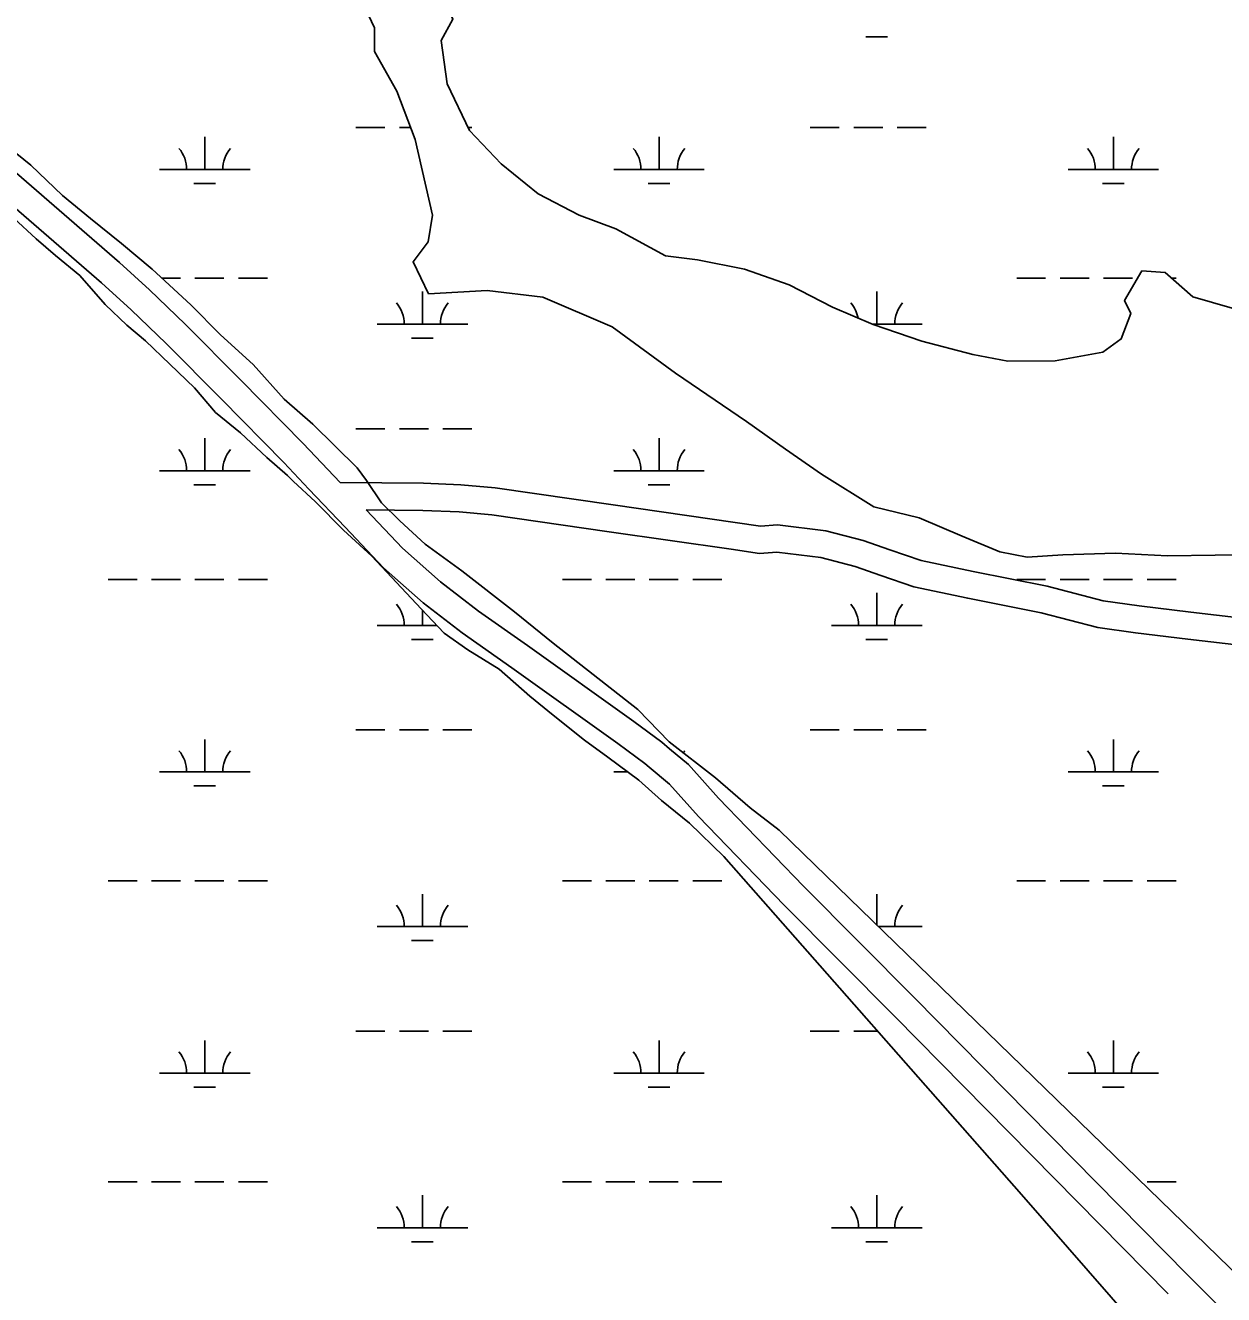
# Model space of a CAD drawing. Extents: x 3161564 to 3199464, y 849354 to 874788.
# Drawn here: x 3193018 to 3194342, y 868571 to 869973 of the extents above; entities that cross this region are included whole.
import ezdxf

# ---------------------------------------------------------------- set-up
doc = ezdxf.new("R2010")
doc.units = 0
for name, color, linetype in [('V-ROAD-CNTR', 7, 'Continuous'), ('V-SITE-VEGE', 7, 'Continuous'), ('V-TOPO-SHOR', 7, 'Continuous'), ('V-WETL-SWMP', 7, 'Continuous')]:
    doc.layers.add(name, color=color, linetype=linetype)

msp = doc.modelspace()

# ---------------------------------------------------------------- linework, layer by layer
at = {"layer": 'V-ROAD-CNTR'}
for points in [[(3192809.5, 869976.7), (3192898.6, 869905.2), (3192939.1, 869869.1), (3192988.6, 869826.5), (3193122.4, 869711), (3193155.7, 869680.7), (3193195, 869642.9), (3193256.4, 869581.1), (3193325.5, 869511), (3193366.3, 869467.9)], [(3192785, 869957.9), (3192879.3, 869882.3), (3192919.4, 869846.5), (3192969.1, 869803.8), (3193102.5, 869688.6), (3193135.2, 869658.8), (3193174, 869621.5), (3193235.1, 869560), (3193304, 869490.1), (3193331.7, 869460.8)], [(3194413.2, 869312.2), (3194306.1, 869324.8), (3194248.8, 869331.7), (3194209.2, 869337.3), (3194147.3, 869353.4), (3194065.6, 869369.6), (3194008.1, 869381.8), (3193973.4, 869393.7), (3193943.9, 869404.1), (3193902.7, 869414.6), (3193849.4, 869421.3), (3193830.4, 869419.7), (3193802.6, 869424), (3193667.7, 869443.4), (3193537.4, 869462), (3193499.6, 869465.5), (3193458.3, 869467.2), (3193366.3, 869467.9)], [(3193331.7, 869460.8), (3193371.8, 869418.5)], [(3194410.5, 869282.3), (3194302.5, 869295), (3194244.9, 869302), (3194203.4, 869307.9), (3194140.7, 869324.2), (3194059.6, 869340.2), (3194000.1, 869352.8), (3193963.5, 869365.3), (3193935.2, 869375.4), (3193897.1, 869385.1), (3193848.7, 869391.1), (3193829.3, 869389.6), (3193798.1, 869394.4), (3193663.4, 869413.7), (3193533.9, 869432.2), (3193497.7, 869435.5), (3193457.5, 869437.2), (3193394.9, 869437.7)], [(3193394.9, 869437.7), (3193435, 869395.4), (3193477, 869358.4), (3193518.9, 869325.9), (3193573.2, 869287.9), (3193690.6, 869204.2), (3193721.5, 869181.1), (3193730.2, 869173.8)], [(3193371.8, 869418.5), (3193414.1, 869373.8), (3193457.9, 869335.2), (3193501.1, 869301.8), (3193555.9, 869263.4), (3193672.9, 869179.9), (3193702.9, 869157.5), (3193707.5, 869153.7)], [(3193730.2, 869173.8), (3193751.1, 869156.4), (3193784, 869119.4), (3193878.2, 869022.2), (3194000.7, 868898.9), (3194302.3, 868593)], [(3193707.5, 869153.7), (3193730.2, 869134.8), (3193762, 869099), (3193856.8, 869001.2), (3193979.3, 868877.8), (3194281.1, 868571.8)], [(3194302.3, 868593), (3194321.3, 868573.8), (3194369.3, 868525.5), (3194413, 868477.4), (3194456.5, 868427.6), (3194499.7, 868374.7), (3194547, 868319.3), (3194610.3, 868250.3), (3194658.1, 868207.7), (3194683.5, 868190.2), (3194736.7, 868157.9), (3194767.6, 868138.1), (3194796.6, 868128.5), (3194883.3, 868101.8), (3194961.1, 868069), (3195015.1, 868049.3), (3195060.4, 868031.7), (3195110, 868011.3), (3195154.3, 867987.6)]]:
    msp.add_lwpolyline(points, dxfattribs=at)
at = {"layer": 'V-SITE-VEGE'}
for p, q in [((3193404.3, 869970.3), (3193393.9, 869992)), ((3193404.1, 869944), (3193404.3, 869970.3)), ((3193428.7, 869900.3), (3193404.1, 869944)), ((3193449, 869846.8), (3193428.7, 869900.3)), ((3193468.3, 869763.4), (3193449, 869846.8)), ((3193463.4, 869733.8), (3193468.3, 869763.4)), ((3193446.8, 869711.7), (3193463.4, 869733.8)), ((3193463.8, 869676.5), (3193446.8, 869711.7)), ((3193528.7, 869680.1), (3193463.8, 869676.5)), ((3193590.1, 869672.7), (3193528.7, 869680.1)), ((3193666.6, 869639.8), (3193590.1, 869672.7)), ((3193736.6, 869588.9), (3193666.6, 869639.8)), ((3193815.2, 869535.4), (3193736.6, 869588.9)), ((3193858.3, 869504.9), (3193815.2, 869535.4)), ((3193897.9, 869477.4), (3193858.3, 869504.9)), ((3193955.6, 869441.2), (3193897.9, 869477.4)), ((3194006, 869429), (3193955.6, 869441.2)), ((3194053.3, 869408.7), (3194006, 869429)), ((3194094.9, 869391.6), (3194053.3, 869408.7)), ((3194125.3, 869385.4), (3194094.9, 869391.6)), ((3194164.4, 869388), (3194125.3, 869385.4)), ((3194222.9, 869390), (3194164.4, 869388)), ((3194280.1, 869386.9), (3194222.9, 869390)), ((3194332.8, 869387.9), (3194280.1, 869386.9)), ((3194379.3, 869388.1), (3194332.8, 869387.9))]:
    msp.add_line(p, q, dxfattribs=at)
msp.add_lwpolyline([(3193490.7, 869979.7), (3193477.9, 869956.2), (3193484.3, 869908.5), (3193509.1, 869856.8), (3193543.9, 869820.1), (3193584.9, 869786.7), (3193630.3, 869763.3), (3193670.6, 869748.3), (3193725.6, 869718.2), (3193760.9, 869713.9), (3193813, 869703.7), (3193862.3, 869686.4), (3193910, 869661.8), (3193955.1, 869642.6), (3194008.8, 869624.3), (3194065.3, 869609.5), (3194103.7, 869602.1), (3194156, 869602.4), (3194208.6, 869612), (3194228.9, 869626.7), (3194239.7, 869654.7), (3194232.8, 869669), (3194251.9, 869701.8), (3194277.6, 869699.8), (3194308.3, 869673.1), (3194351.6, 869660.5)], dxfattribs=at)
at = {"layer": 'V-TOPO-SHOR'}
for points in [[(3193404.3, 869970.3), (3193393.9, 869992), (3193376.7, 870007.7), (3193359.5, 870019.6), (3193337.9, 870028.6), (3193319.4, 870032.7), (3193301.2, 870040.2), (3193285.5, 870053.6), (3193260.7, 870065.7)], [(3193416, 869989.5), (3193451.9, 869987.1), (3193477.9, 870007.1), (3193490.7, 869979.7), (3193477.8, 869956.2), (3193484.3, 869908.5), (3193509.1, 869856.8), (3193543.9, 869820.1), (3193584.9, 869786.7), (3193630.3, 869763.3), (3193670.6, 869748.3), (3193725.6, 869718.2)], [(3193404.3, 869970.3), (3193404.1, 869944), (3193428.7, 869900.3), (3193449, 869846.8), (3193468.3, 869763.4), (3193463.4, 869733.8), (3193446.8, 869711.7), (3193463.8, 869676.5), (3193528.7, 869680.1), (3193590.1, 869672.7)], [(3194308.3, 869673.1), (3194351.6, 869660.5), (3194400.2, 869671.8), (3194460, 869694.5), (3194493.3, 869717), (3194526.1, 869745.9), (3194564.4, 869749), (3194622.9, 869744.6)], [(3193725.6, 869718.2), (3193760.9, 869713.9), (3193813, 869703.7), (3193862.3, 869686.4), (3193910, 869661.8), (3193955.1, 869642.6), (3194008.8, 869624.3), (3194065.3, 869609.5), (3194103.7, 869602.1), (3194156, 869602.4), (3194208.6, 869612), (3194228.9, 869626.7), (3194239.7, 869654.7), (3194232.8, 869669), (3194251.9, 869701.8), (3194277.6, 869699.8), (3194308.3, 869673.1)], [(3193590.1, 869672.7), (3193666.6, 869639.8), (3193736.6, 869588.9), (3193815.2, 869535.4), (3193858.3, 869504.9)], [(3193858.3, 869504.9), (3193897.9, 869477.4), (3193955.6, 869441.2), (3194006, 869429), (3194053.3, 869408.7), (3194094.9, 869391.6), (3194125.3, 869385.4), (3194164.4, 869388)], [(3194563.6, 869407.4), (3194518.6, 869405.3), (3194474.6, 869394.7), (3194445.1, 869385.3), (3194379.3, 869388.1), (3194332.8, 869387.9), (3194280.1, 869386.9), (3194222.9, 869390), (3194164.4, 869388)]]:
    msp.add_lwpolyline(points, dxfattribs=at)
at = {"layer": 'V-WETL-SWMP'}
for p, q in [((3193404.3, 869970.3), (3193393.9, 869992)), ((3193490.7, 869979.7), (3193477.8, 869956.2)), ((3193404.1, 869944), (3193404.3, 869970.3)), ((3193947, 869960.1), (3193971, 869960.1)), ((3193428.7, 869900.3), (3193404.1, 869944)), ((3193477.8, 869956.2), (3193484.3, 869908.5)), ((3193484.3, 869908.5), (3193509.1, 869856.8)), ((3193449, 869846.8), (3193428.7, 869900.3)), ((3193383.7, 869860.1), (3193415.7, 869860.1)), ((3193431.7, 869860.1), (3193444, 869860.1)), ((3193507.5, 869860.1), (3193511.7, 869860.1)), ((3193885.6, 869860.1), (3193917.6, 869860.1)), ((3193933.6, 869860.1), (3193965.6, 869860.1)), ((3193981.6, 869860.1), (3194013.6, 869860.1)), ((3192987.3, 869848.2), (3193024.4, 869818.6)), ((3193216.6, 869813.7), (3193216.6, 869849.7)), ((3193468.3, 869763.4), (3193449, 869846.8)), ((3193509.1, 869856.8), (3193543.9, 869820.1)), ((3193718.5, 869813.7), (3193718.5, 869849.7)), ((3194220.4, 869813.7), (3194220.4, 869849.7)), ((3193024.4, 869818.6), (3193059.3, 869785.2)), ((3193543.9, 869820.1), (3193584.9, 869786.7)), ((3193166.6, 869813.7), (3193266.6, 869813.7)), ((3193668.5, 869813.7), (3193768.5, 869813.7)), ((3194170.4, 869813.7), (3194270.4, 869813.7)), ((3193204.6, 869798.2), (3193228.6, 869798.2)), ((3193706.5, 869798.2), (3193730.5, 869798.2)), ((3194208.4, 869798.2), (3194232.4, 869798.2)), ((3193059.3, 869785.2), (3193090.3, 869759.8)), ((3193584.9, 869786.7), (3193630.3, 869763.3)), ((3193463.4, 869733.8), (3193468.3, 869763.4)), ((3193630.3, 869763.3), (3193670.6, 869748.3)), ((3193030.3, 869737.3), (3193005.8, 869759.9)), ((3193090.3, 869759.8), (3193124.6, 869732.1)), ((3193670.6, 869748.3), (3193725.6, 869718.2)), ((3193051.9, 869718.8), (3193030.3, 869737.3)), ((3193446.8, 869711.7), (3193463.4, 869733.8)), ((3193124.6, 869732.1), (3193158.4, 869703.6)), ((3193078.7, 869696.8), (3193051.9, 869718.8)), ((3193463.8, 869676.5), (3193446.8, 869711.7)), ((3193725.6, 869718.2), (3193760.9, 869713.9)), ((3193760.9, 869713.9), (3193813, 869703.7)), ((3193106.5, 869664.6), (3193078.7, 869696.8)), ((3193158.4, 869703.6), (3193201.3, 869664.2)), ((3193169.3, 869693.6), (3193189.8, 869693.6)), ((3193205.8, 869693.6), (3193237.8, 869693.6)), ((3193253.8, 869693.6), (3193285.8, 869693.6)), ((3193813, 869703.7), (3193862.3, 869686.4)), ((3194113.6, 869693.6), (3194145.6, 869693.6)), ((3194161.6, 869693.6), (3194193.6, 869693.6)), ((3194209.6, 869693.6), (3194241.6, 869693.6)), ((3194232.8, 869669), (3194251.9, 869701.8)), ((3194251.9, 869701.8), (3194277.6, 869699.8)), ((3194277.6, 869699.8), (3194308.3, 869673.1)), ((3194284.7, 869693.6), (3194289.6, 869693.6)), ((3193457.1, 869642.9), (3193457.1, 869678.9)), ((3193528.7, 869680.1), (3193463.8, 869676.5)), ((3193590.1, 869672.7), (3193528.7, 869680.1)), ((3193862.3, 869686.4), (3193910, 869661.8)), ((3193959, 869642.9), (3193959, 869678.9)), ((3193130.4, 869641.7), (3193106.5, 869664.6)), ((3193201.3, 869664.2), (3193234, 869631.1)), ((3193666.6, 869639.8), (3193590.1, 869672.7)), ((3194239.7, 869654.7), (3194232.8, 869669)), ((3194308.3, 869673.1), (3194351.6, 869660.5)), ((3193910, 869661.8), (3193955.1, 869642.6)), ((3194228.9, 869626.7), (3194239.7, 869654.7)), ((3193151, 869624.4), (3193130.4, 869641.7)), ((3193407.1, 869642.9), (3193507.1, 869642.9)), ((3193736.6, 869588.9), (3193666.6, 869639.8)), ((3193954.5, 869642.9), (3194009, 869642.9)), ((3193955.1, 869642.6), (3194008.8, 869624.3)), ((3193177.9, 869598.8), (3193151, 869624.4)), ((3193234, 869631.1), (3193270.1, 869598.4)), ((3193445.1, 869627.4), (3193469.1, 869627.4)), ((3194008.8, 869624.3), (3194065.3, 869609.5)), ((3194208.6, 869612), (3194228.9, 869626.7)), ((3194065.3, 869609.5), (3194103.7, 869602.1)), ((3194156, 869602.4), (3194208.6, 869612)), ((3193205.4, 869572.6), (3193177.9, 869598.8)), ((3193270.1, 869598.4), (3193304.5, 869560.2)), ((3194103.7, 869602.1), (3194156, 869602.4)), ((3193815.2, 869535.4), (3193736.6, 869588.9)), ((3193228.4, 869545.3), (3193205.4, 869572.6)), ((3193304.5, 869560.2), (3193336.1, 869532.3)), ((3193256, 869522.7), (3193228.4, 869545.3)), ((3193285.2, 869495.7), (3193256, 869522.7)), ((3193336.1, 869532.3), (3193384.9, 869484.3)), ((3193383.7, 869527.4), (3193415.7, 869527.4)), ((3193431.7, 869527.4), (3193463.7, 869527.4)), ((3193479.7, 869527.4), (3193511.7, 869527.4)), ((3193858.3, 869504.9), (3193815.2, 869535.4)), ((3193216.6, 869481), (3193216.6, 869517)), ((3193718.5, 869481), (3193718.5, 869517)), ((3193308.2, 869475.9), (3193285.2, 869495.7)), ((3193897.9, 869477.4), (3193858.3, 869504.9)), ((3193166.6, 869481), (3193266.6, 869481)), ((3193384.9, 869484.3), (3193395.3, 869470.4)), ((3193668.5, 869481), (3193768.5, 869481)), ((3193314.3, 869469.6), (3193308.2, 869475.9)), ((3193338.9, 869446.5), (3193314.3, 869469.6)), ((3193395.3, 869470.4), (3193412, 869445.4)), ((3193955.6, 869441.2), (3193897.9, 869477.4)), ((3193204.6, 869465.6), (3193228.6, 869465.6)), ((3193706.5, 869465.6), (3193730.5, 869465.6)), ((3193369.9, 869415.3), (3193338.9, 869446.5)), ((3193412, 869445.4), (3193432.3, 869425.5)), ((3194006, 869429), (3193955.6, 869441.2)), ((3193432.3, 869425.5), (3193460.2, 869400)), ((3194053.3, 869408.7), (3194006, 869429)), ((3193401.2, 869386.5), (3193369.9, 869415.3)), ((3193460.2, 869400), (3193500.5, 869370.3)), ((3194094.9, 869391.6), (3194053.3, 869408.7)), ((3193455.7, 869328.3), (3193401.2, 869386.5)), ((3194125.3, 869385.4), (3194094.9, 869391.6)), ((3194164.4, 869388), (3194125.3, 869385.4)), ((3194222.9, 869390), (3194164.4, 869388)), ((3194280.1, 869386.9), (3194222.9, 869390)), ((3194332.8, 869387.9), (3194280.1, 869386.9)), ((3194379.3, 869388.1), (3194332.8, 869387.9)), ((3193500.5, 869370.3), (3193558.8, 869325.3)), ((3193109.8, 869360.9), (3193141.8, 869360.9)), ((3193157.8, 869360.9), (3193189.8, 869360.9)), ((3193205.8, 869360.9), (3193237.8, 869360.9)), ((3193253.8, 869360.9), (3193285.8, 869360.9)), ((3193611.7, 869360.9), (3193643.7, 869360.9)), ((3193659.7, 869360.9), (3193691.7, 869360.9)), ((3193707.7, 869360.9), (3193739.7, 869360.9)), ((3193755.7, 869360.9), (3193787.7, 869360.9)), ((3194113.6, 869360.9), (3194145.6, 869360.9)), ((3194161.6, 869360.9), (3194193.6, 869360.9)), ((3194209.6, 869360.9), (3194241.6, 869360.9)), ((3194257.6, 869360.9), (3194289.6, 869360.9)), ((3193959, 869310.2), (3193959, 869346.2)), ((3193481.1, 869301.6), (3193455.7, 869328.3)), ((3193457.1, 869310.2), (3193457.1, 869326.9)), ((3193558.8, 869325.3), (3193601.7, 869290.6)), ((3193407.1, 869310.2), (3193472.9, 869310.2)), ((3193507.4, 869283.3), (3193481.1, 869301.6)), ((3193909, 869310.2), (3194009, 869310.2)), ((3193445.1, 869294.7), (3193469.1, 869294.7)), ((3193601.7, 869290.6), (3193645.6, 869256)), ((3193947, 869294.7), (3193971, 869294.7)), ((3193541.8, 869262), (3193507.4, 869283.3)), ((3193575.7, 869231.9), (3193541.8, 869262)), ((3193645.6, 869256), (3193695.1, 869217.3)), ((3193601.7, 869211), (3193575.7, 869231.9)), ((3193695.1, 869217.3), (3193729.5, 869181.5)), ((3193636.1, 869183.5), (3193601.7, 869211)), ((3193383.7, 869194.7), (3193415.7, 869194.7)), ((3193431.7, 869194.7), (3193463.7, 869194.7)), ((3193479.7, 869194.7), (3193511.7, 869194.7)), ((3193885.6, 869194.7), (3193917.6, 869194.7)), ((3193933.6, 869194.7), (3193965.6, 869194.7)), ((3193981.6, 869194.7), (3194013.6, 869194.7)), ((3193216.6, 869148.3), (3193216.6, 869184.3)), ((3193662, 869164.7), (3193636.1, 869183.5)), ((3193729.5, 869181.5), (3193780.9, 869141.9)), ((3194220.4, 869148.3), (3194220.4, 869184.3)), ((3193696, 869139.4), (3193662, 869164.7)), ((3193166.6, 869148.3), (3193266.6, 869148.3)), ((3193668.5, 869148.3), (3193684, 869148.3)), ((3194170.4, 869148.3), (3194270.4, 869148.3)), ((3193204.6, 869132.9), (3193228.6, 869132.9)), ((3193721.3, 869116.9), (3193696, 869139.4)), ((3193780.9, 869141.9), (3193819, 869108.8)), ((3194208.4, 869132.9), (3194232.4, 869132.9)), ((3193752.1, 869091.6), (3193721.3, 869116.9)), ((3193819, 869108.8), (3193851.2, 869084)), ((3193789.9, 869054.9), (3193752.1, 869091.6)), ((3193851.2, 869084), (3193877.6, 869058.1)), ((3194119, 868681.5), (3193789.9, 869054.9)), ((3193877.6, 869058.1), (3194533.5, 868421.4)), ((3193109.8, 869028.2), (3193141.8, 869028.2)), ((3193157.8, 869028.2), (3193189.8, 869028.2)), ((3193205.8, 869028.2), (3193237.8, 869028.2)), ((3193253.8, 869028.2), (3193285.8, 869028.2)), ((3193611.7, 869028.2), (3193643.7, 869028.2)), ((3193659.7, 869028.2), (3193691.7, 869028.2)), ((3193707.7, 869028.2), (3193739.7, 869028.2)), ((3193755.7, 869028.2), (3193787.7, 869028.2)), ((3194113.6, 869028.2), (3194145.6, 869028.2)), ((3194161.6, 869028.2), (3194193.6, 869028.2)), ((3194209.6, 869028.2), (3194241.6, 869028.2)), ((3194257.6, 869028.2), (3194289.6, 869028.2)), ((3193457.1, 868977.5), (3193457.1, 869013.5)), ((3193959, 868979.1), (3193959, 869013.5)), ((3193407.1, 868977.5), (3193507.1, 868977.5)), ((3193960.6, 868977.5), (3194009, 868977.5)), ((3193445.1, 868962.1), (3193469.1, 868962.1)), ((3193216.6, 868815.6), (3193216.6, 868851.6)), ((3193383.7, 868862.1), (3193415.7, 868862.1)), ((3193431.7, 868862.1), (3193463.7, 868862.1)), ((3193479.7, 868862.1), (3193511.7, 868862.1)), ((3193718.5, 868815.6), (3193718.5, 868851.6)), ((3193885.6, 868862.1), (3193917.6, 868862.1)), ((3193933.6, 868862.1), (3193959.9, 868862.1)), ((3194220.4, 868815.6), (3194220.4, 868851.6)), ((3193166.6, 868815.6), (3193266.6, 868815.6)), ((3193668.5, 868815.6), (3193768.5, 868815.6)), ((3194170.4, 868815.6), (3194270.4, 868815.6)), ((3193204.6, 868800.2), (3193228.6, 868800.2)), ((3193706.5, 868800.2), (3193730.5, 868800.2)), ((3194208.4, 868800.2), (3194232.4, 868800.2)), ((3193109.8, 868695.6), (3193141.8, 868695.6)), ((3193157.8, 868695.6), (3193189.8, 868695.6)), ((3193205.8, 868695.6), (3193237.8, 868695.6)), ((3193253.8, 868695.6), (3193285.8, 868695.6)), ((3193611.7, 868695.6), (3193643.7, 868695.6)), ((3193659.7, 868695.6), (3193691.7, 868695.6)), ((3193707.7, 868695.6), (3193739.7, 868695.6)), ((3193755.7, 868695.6), (3193787.7, 868695.6)), ((3194257.6, 868695.6), (3194289.6, 868695.6)), ((3194372.3, 868391.9), (3194119, 868681.5)), ((3193457.1, 868644.8), (3193457.1, 868680.8)), ((3193959, 868644.8), (3193959, 868680.8)), ((3193407.1, 868644.8), (3193507.1, 868644.8)), ((3193909, 868644.8), (3194009, 868644.8)), ((3193445.1, 868629.4), (3193469.1, 868629.4)), ((3193947, 868629.4), (3193971, 868629.4))]:
    msp.add_line(p, q, dxfattribs=at)
for centre, start, end in [((3193161.4, 869814.1), 359.2282, 40.7718), ((3193271.8, 869814.1), 139.2282, 180.7718), ((3193663.3, 869814.1), 359.2282, 40.7718), ((3193773.8, 869814.1), 139.2282, 180.7718), ((3194165.2, 869814.1), 359.2282, 40.7718), ((3194275.7, 869814.1), 139.2282, 180.7718), ((3193401.8, 869643.3), 359.2282, 40.7718), ((3193512.3, 869643.3), 139.2282, 180.7718), ((3193903.7, 869643.3), 10.3841, 40.7718), ((3194014.2, 869643.3), 139.2282, 180.7718), ((3193161.4, 869481.5), 359.2282, 40.7718), ((3193271.8, 869481.5), 139.2282, 180.7718), ((3193663.3, 869481.5), 359.2282, 40.7718), ((3193773.8, 869481.5), 139.2282, 180.7718), ((3193401.8, 869310.6), 359.2282, 40.7718), ((3193903.7, 869310.7), 359.2282, 40.7718), ((3194014.2, 869310.7), 139.2282, 180.7718), ((3193161.4, 869148.8), 359.2282, 40.7718), ((3193271.8, 869148.8), 139.2282, 180.7718), ((3193773.8, 869148.8), 139.2282, 144.1649), ((3194165.2, 869148.8), 359.2282, 40.7718), ((3194275.7, 869148.8), 139.2282, 180.7718), ((3193401.8, 868978), 359.2282, 40.7718), ((3193512.3, 868978), 139.2282, 180.7718), ((3194014.2, 868978), 139.2282, 180.7718), ((3193161.4, 868816.1), 359.2282, 40.7718), ((3193271.8, 868816.1), 139.2282, 180.7718), ((3193663.3, 868816.1), 359.2282, 40.7718), ((3193773.8, 868816.1), 139.2282, 180.7718), ((3194165.2, 868816.1), 359.2282, 40.7718), ((3194275.7, 868816.1), 139.2282, 180.7718), ((3193401.8, 868645.3), 359.2282, 40.7718), ((3193512.3, 868645.3), 139.2282, 180.7718), ((3193903.7, 868645.3), 359.2282, 40.7718), ((3194014.2, 868645.3), 139.2282, 180.7718)]:
    msp.add_arc(centre, 35.2, start, end, dxfattribs=at)

doc.saveas('drawing.dxf')
